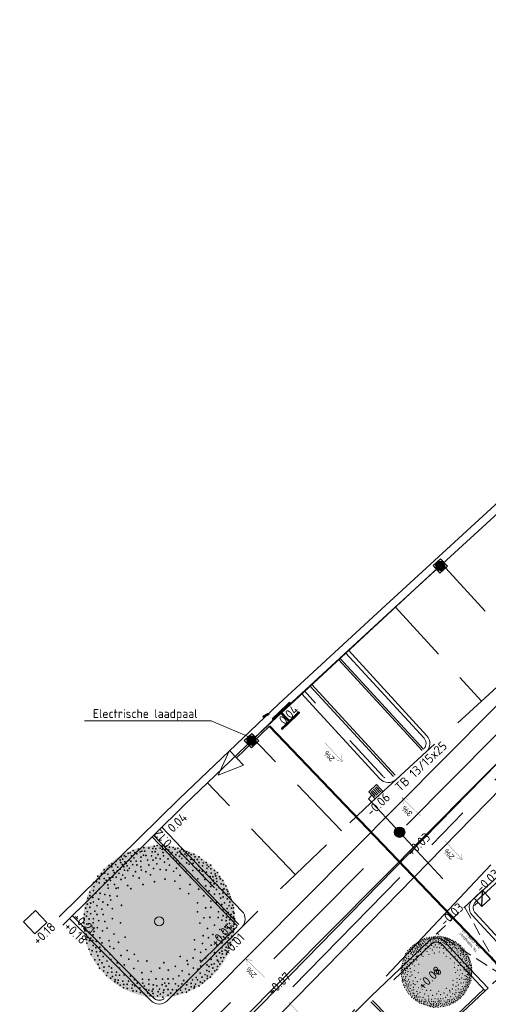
# Model space of a CAD drawing. Header units: metres. Extents: x 92403 to 95147, y 464428 to 465602.
# Tile 406 of 568: x 93112 to 93131, y 465078 to 465117. Entities that reach past the tile are written whole.
import ezdxf
from ezdxf import colors
from ezdxf.entities.mleader import LeaderData, LeaderLine
from ezdxf.enums import TextEntityAlignment as Align
from ezdxf.math import Vec2, Vec3

# ---------------------------------------------------------------- set-up
doc = ezdxf.new("R2010")
doc.units = ezdxf.units.M
for name, pattern in [('CENTER', [2, 1.25, -0.25, 0.25, -0.25]), ('DASHED', [0.75, 0.5, -0.25]), ('RI-DRAINAGE', [19.2, 6, -1.8, 1.8, -1.8, 2.4, -1.8, 1.8, -1.8]), ('RI-GWA', [18.45, 6, -1.8, 1.75, -1.8, 1.75, -1.8, 1.75, -1.8]), ('RI-HWA', [7.4, 5, -2.4]), ('RI-HWA_KOLKAANSLUITING', [4.3, 2.5, -1.8]), ('VH-OPSLUITBAND_80X200', [14, 8, -2, 2, -2]), ('VH-TROTTOIRBAND', [15, 5, -2, 2, -2, 2, -2])]:
    doc.linetypes.add(name, pattern=pattern)
doc.layers.get('0').update_dxf_attribs({"linetype": 'CONTINUOUS'})
for name, color, linetype, lineweight in [('B-OI-RI-DRAINAGE_DRAIN_PVC-G', 90, 'RI-DRAINAGE', 18), ('B-WE-VH-VERHARDING_FUNDERING-G', 252, 'CONTINUOUS', 18), ('N-RO-VH-VERHARDING_HELLING-G', 251, 'CONTINUOUS', 9), ('N-RO-VW-MARKERING-G', 7, 'CONTINUOUS', 9), ('N-WE-GK-KISTDAM-G', 40, 'CONTINUOUS', 30), ('N-WE-RI-HWA_HULPSTUK-S', 150, 'CONTINUOUS', 25), ('N-WE-RI-HWA_KOLK_STRAATKOLK-S', 150, 'CONTINUOUS', 25), ('N-WE-RI-HWA_KOLK_TROTTOIRKOLK-S', 150, 'CONTINUOUS', 25), ('N-WE-RI-HWA_KOLKAANSLUITING-G', 150, 'RI-HWA_KOLKAANSLUITING', 25), ('N-WE-VH-KANTOPSLUITING_OPSLUITBAND_80X200-G', 7, 'VH-OPSLUITBAND_80X200', 35), ('N-WE-VH-KANTOPSLUITING_TROTTOIRBAND-G', 7, 'VH-TROTTOIRBAND', 35), ('N-WE-VH-KANTOPSLUITING_TROTTOIRBAND_130 150-T18', 10, 'CONTINUOUS', 18), ('N-WE-VH-KANTOPSLUITING_VOORKANTBAND-G', 50, 'CONTINUOUS', 35), ('N-XX-KL-OPLAADPAAL-S', 5, 'CONTINUOUS', 13), ('X-XX-AL-HOOGTELABEL-T-afschot', 7, 'CONTINUOUS', 18), ('X-XX-AL-HOOGTELABEL-T18', 7, 'CONTINUOUS', 18), ('X-XX-AL-T', 7, 'CONTINUOUS', 5), ('X-XX-AL-VERWIJZING-S', 7, 'CONTINUOUS', 13)]:
    doc.layers.add(name, color=color, linetype=linetype, lineweight=lineweight)
for name, color, linetype, lineweight, true_color in [('B-OI-RI-GWA_TRANSPORTLEIDING-G', 7, 'RI-GWA', 18, 0xff8400), ('N-OI-RI-HWA_STROOMRICHTING-S', 7, 'CONTINUOUS', 25, 0x007bff), ('N-OI-RI-HWA_TRANSPORTLEIDING-G', 7, 'RI-HWA', 35, 0x007bff), ('N-RO-GR-BOOM-V', 7, 'CONTINUOUS', 18, 0x002600)]:
    doc.layers.add(name, color=color, linetype=linetype, lineweight=lineweight, true_color=true_color)
doc.layers.add('G_GRENS_ALGEMEEN', color=77, linetype='CONTINUOUS')
doc.layers.add('hulplijn profielen', color=7, linetype='CONTINUOUS')
doc.layers.add('N-RO-GR-BOOM-S', color=7, linetype='CONTINUOUS', lineweight=9, true_color=0x005700, transparency=0.3)
doc.styles.add('1_500_2mm', font='arial.ttf', dxfattribs={"height": 1})
doc.styles.add('NLCS-ISO', font='NLCS-ISO.ttf')
doc.styles.add('NLCS-ISO-M100-T35', font='NLCS-ISO.ttf', dxfattribs={"height": 0.35})
doc.styles.add('NLCS-ISO-M200-T18', font='NLCS-ISO.ttf', dxfattribs={"height": 0.36})

# ---------------------------------------------------------------- blocks, each defined once
blk = doc.blocks.new('electrische laadpaal')
at = {"linetype": 'Continuous', "true_color": 0xffffff}
h = blk.add_hatch(color=7, dxfattribs=at)
h.dxf.hatch_style = 1
edge = h.paths.add_edge_path(flags=16)
edge.add_arc((-0.135, 0.1), 0.12, 315.36, 404.64)
edge.add_line((-0.05, 0.184), (-0.15, 0.184))
edge.add_arc((-0.065, 0.1), 0.12, 135.36, 224.64)
edge.add_line((-0.15, 0.016), (-0.05, 0.016))
h.paths.add_polyline_path([(0, 0.2), (0, 0), (-0.2, 0), (-0.2, 0.2)])
h = blk.add_hatch(color=7, dxfattribs=at)
h.dxf.hatch_style = 1
edge = h.paths.add_edge_path()
edge.add_arc((-0.135, 0.1), 0.12, 315.36, 404.64)
edge.add_line((-0.05, 0.184), (-0.15, 0.184))
edge.add_arc((-0.065, 0.1), 0.12, 135.36, 224.64)
edge.add_line((-0.15, 0.016), (-0.05, 0.016))
at = {"color": 18, "true_color": 0x000000, "flags": 128}
blk.add_lwpolyline([(0, 0.2), (0, 0), (-0.2, 0), (-0.2, 0.2)], close=True, dxfattribs=at)
blk.add_lwpolyline([(-0.05, 0.016, 0.410538), (-0.05, 0.184), (-0.15, 0.184, 0.410538), (-0.15, 0.016)], format="xyb", close=True, dxfattribs=at)
blk = doc.blocks.new('SAL-VERWIJZING_DOORSNEDE_BOVEN-SO')
for p, q in [((-2, 9), (0, 14)), ((0, 14), (2, 9)), ((2, 9), (-2, 9)), ((0, 0), (0, 9))]:
    blk.add_line(p, q)
at = {"lineweight": 50, "style": 'NLCS-ISO'}
blk.add_attdef('...', text='', height=5, dxfattribs=at).set_placement((-0.05, -1.19), align=Align.TOP_CENTER)
blk = doc.blocks.new('STRAATKOLK 415X375')
at = {"layer": 'N-WE-RI-HWA_KOLK_STRAATKOLK-S', "flags": 128}
blk.add_lwpolyline([(-0.415, 0), (0, 0), (0, 0.375), (-0.415, 0.375)], close=True, dxfattribs=at)
for points in [[(-0.344, 0.055), (-0.344, 0.32)], [(-0.275, 0.055), (-0.275, 0.32)], [(-0.207, 0.055), (-0.207, 0.32)], [(-0.137, 0.055), (-0.137, 0.32)], [(-0.068, 0.055), (-0.068, 0.32)]]:
    blk.add_lwpolyline(points, dxfattribs=at)
blk = doc.blocks.new('TROTTOIRKOLK 450X450')
at = {"layer": 'N-WE-RI-HWA_KOLK_TROTTOIRKOLK-S'}
blk.add_line((-0.45, 0), (0, 0.45), dxfattribs=at)
at = {"layer": 'N-WE-RI-HWA_KOLK_TROTTOIRKOLK-S', "flags": 128}
blk.add_lwpolyline([(-0.45, 0), (0, 0), (0, 0.45), (-0.45, 0.45)], close=True, dxfattribs=at)
blk = doc.blocks.new('*U266')
at = {"ltscale": 0.1}
blk.add_hatch(color=256, dxfattribs=at).paths.add_polyline_path([(2.5, 0), (-2.5, -0.83), (-2.5, 0.83)])
at = {"ltscale": 0.1, "flags": 128}
blk.add_lwpolyline([(2.5, 0), (-2.5, -0.83), (-2.5, 0.83)], close=True, dxfattribs=at)
at = {"ltscale": 0.1, "style": 'NLCS-ISO'}
for tag, p in [('BOBL', (-128.78, 0)), ('MAT', (-0.5, 0.5))]:
    blk.add_attdef(tag, text='', height=1.8, dxfattribs=at).set_placement(p, align=Align.BOTTOM_RIGHT)
for tag, p in [('DIA', (0.5, 0.5)), ('BOBR', (124.99, 0))]:
    blk.add_attdef(tag, text='', height=1.8, dxfattribs=at).set_placement(p, align=Align.BOTTOM_LEFT)
blk.add_attdef('JVA', text='', height=1.8, dxfattribs=at).set_placement((0, -1), align=Align.TOP_CENTER)
at = {"ltscale": 0.1, "style": 'NLCS-ISO', "flags": 1}
blk.add_attdef('PUTNR-L', text='', height=1.8, dxfattribs=at).set_placement((-0.82, -5.89), align=Align.BOTTOM_RIGHT)
blk.add_attdef('PUTNR-L', text='', height=1.8, dxfattribs=at).set_placement((1.95, -5.77), align=Align.BOTTOM_LEFT)
blk = doc.blocks.new('*U297')
at = {"layer": 'N-RO-GR-BOOM-V', "linetype": 'ByBlock', "ltscale": 1, "transparency": 33554567}
h = blk.add_hatch(color=98, dxfattribs=at)
h.dxf.hatch_style = 1
h.set_gradient(color1=(0, 51, 0), color2=(184, 200, 91), rotation=177, centered=1, name='INVCURVED')
edge = h.paths.add_edge_path()
edge.add_arc((0, 0), 1.5, 0, 360)
at = {"color": 0, "lineweight": -2}
for centre, radius in [((-0.571, 1.352), 0.00758), ((-0.511, 1.396), 0.00758), ((-0.478, 1.358), 0.00758), ((-0.407, 1.424), 0.00758), ((-0.374, 1.369), 0.00758), ((-0.341, 1.385), 0.00758), ((-0.303, 1.451), 0.00758), ((-0.286, 1.385), 0.00758), ((-0.204, 1.445), 0.00758), ((-0.138, 1.369), 0.00758), ((-0.127, 1.435), 0.00758), ((-0.1, 1.478), 0.00758), ((-0.078, 1.374), 0.00758), ((-0.067, 1.429), 0.00758), ((-0.04, 1.495), 0.00758), ((0.021, 1.44), 0.00758), ((0.059, 1.484), 0.00758), ((0.059, 1.418), 0.00758), ((0.076, 1.358), 0.00758), ((0.125, 1.418), 0.00758), ((0.147, 1.484), 0.00758), ((0.185, 1.407), 0.00758), ((0.201, 1.462), 0.00758), ((0.256, 1.358), 0.00758), ((0.273, 1.456), 0.00758), ((0.311, 1.424), 0.00758), ((0.361, 1.358), 0.00758), ((0.366, 1.44), 0.00758), ((0.41, 1.385), 0.00758), ((0.442, 1.418), 0.00758), ((0.481, 1.391), 0.00758), ((0.541, 1.374), 0.00758), ((-0.845, 1.188), 0.00758), ((-0.768, 1.21), 0.00758), ((-0.758, 1.161), 0.00758), ((-0.747, 1.27), 0.00758), ((-0.719, 1.226), 0.00758), ((-0.686, 1.292), 0.00758), ((-0.675, 1.172), 0.00758), ((-0.653, 1.275), 0.00758), ((-0.609, 1.341), 0.00758), ((-0.593, 1.204), 0.00758), ((-0.56, 1.183), 0.00758), ((-0.544, 1.292), 0.00758), ((-0.495, 1.248), 0.00758), ((-0.451, 1.188), 0.00758), ((-0.44, 1.33), 0.00758), ((-0.363, 1.188), 0.00758), ((-0.357, 1.265), 0.00758), ((-0.308, 1.303), 0.00758), ((-0.259, 1.297), 0.00758), ((-0.226, 1.21), 0.00758), ((-0.149, 1.292), 0.00758), ((-0.122, 1.204), 0.00758), ((-0.067, 1.248), 0.00758), ((-0.023, 1.319), 0.00758), ((0.021, 1.232), 0.00758), ((0.087, 1.292), 0.00758), ((0.103, 1.166), 0.00758), ((0.174, 1.232), 0.00758), ((0.207, 1.319), 0.00758), ((0.278, 1.243), 0.00758), ((0.328, 1.314), 0.00758), ((0.333, 1.188), 0.00758), ((0.399, 1.281), 0.00758), ((0.437, 1.325), 0.00758), ((0.448, 1.237), 0.00758), ((0.508, 1.325), 0.00758), ((0.541, 1.292), 0.00758), ((0.541, 1.226), 0.00758), ((0.585, 1.347), 0.00758), ((0.624, 1.221), 0.00758), ((0.629, 1.314), 0.00758), ((0.684, 1.325), 0.00758), ((0.689, 1.21), 0.00758), ((0.706, 1.27), 0.00758), ((0.75, 1.221), 0.00758), ((0.783, 1.27), 0.00758), ((0.783, 1.161), 0.00758), ((0.837, 1.215), 0.00758), ((0.925, 1.161), 0.00758), ((-1.081, 1.018), 0.00758), ((-1.015, 1.035), 0.00758), ((-0.988, 1.1), 0.00758), ((-0.933, 1.073), 0.00758), ((-0.928, 1.133), 0.00758), ((-0.906, 1.002), 0.00758), ((-0.884, 0.963), 0.00758), ((-0.856, 1.117), 0.00758), ((-0.823, 0.996), 0.00758), ((-0.818, 1.067), 0.00758), ((-0.768, 1.029), 0.00758), ((-0.725, 1.122), 0.00758), ((-0.697, 1.073), 0.00758), ((-0.681, 1.007), 0.00758), ((-0.648, 1.139), 0.00758), ((-0.631, 1.095), 0.00758), ((-0.62, 1.002), 0.00758), ((-0.588, 1.045), 0.00758), ((-0.522, 1.117), 0.00758), ((-0.467, 0.98), 0.00758), ((-0.44, 1.111), 0.00758), ((-0.363, 1.073), 0.00758), ((-0.352, 1.013), 0.00758), ((-0.264, 0.98), 0.00758), ((-0.204, 1.111), 0.00758), ((-0.111, 1.04), 0.00758), ((-0.045, 1.133), 0.00758), ((0.021, 1.024), 0.00758), ((0.136, 1.013), 0.00758), ((0.201, 1.106), 0.00758), ((0.284, 0.985), 0.00758), ((0.339, 1.045), 0.00758), ((0.399, 1.139), 0.00758), ((0.525, 0.98), 0.00758), ((0.541, 1.155), 0.00758), ((0.591, 1.128), 0.00758), ((0.662, 1.002), 0.00758), ((0.667, 1.144), 0.00758), ((0.733, 1.04), 0.00758), ((0.777, 1.095), 0.00758), ((0.794, 1.007), 0.00758), ((0.848, 0.991), 0.00758), ((0.854, 1.095), 0.00758), ((0.87, 1.15), 0.00758), ((0.93, 0.969), 0.00758), ((0.941, 1.111), 0.00758), ((0.941, 1.045), 0.00758), ((0.974, 1.078), 0.00758), ((1.013, 1.106), 0.00758), ((1.018, 1.035), 0.00758), ((1.089, 1.002), 0.00758), ((1.149, 0.963), 0.00758), ((-1.234, 0.783), 0.00758), ((-1.207, 0.892), 0.00758), ((-1.174, 0.837), 0.00758), ((-1.136, 0.941), 0.00758), ((-1.081, 0.843), 0.00758), ((-1.07, 0.952), 0.00758), ((-1.042, 0.81), 0.00758), ((-1.01, 0.93), 0.00758), ((-0.982, 0.859), 0.00758), ((-0.96, 0.805), 0.00758), ((-0.911, 0.87), 0.00758), ((-0.845, 0.87), 0.00758), ((-0.79, 0.947), 0.00758), ((-0.752, 0.826), 0.00758), ((-0.719, 0.914), 0.00758), ((-0.67, 0.859), 0.00758), ((-0.511, 0.897), 0.00758), ((-0.396, 0.854), 0.00758), ((-0.171, 0.919), 0.00758), ((-0.094, 0.783), 0.00758), ((0.114, 0.832), 0.00758), ((0.306, 0.794), 0.00758), ((0.415, 0.908), 0.00758), ((0.618, 0.875), 0.00758), ((0.761, 0.837), 0.00758), ((0.859, 0.914), 0.00758), ((0.897, 0.826), 0.00758), ((1.002, 0.881), 0.00758), ((1.024, 0.952), 0.00758), ((1.057, 0.881), 0.00758), ((1.068, 0.81), 0.00758), ((1.1, 0.936), 0.00758), ((1.111, 0.897), 0.00758), ((1.128, 0.843), 0.00758), ((1.133, 0.788), 0.00758), ((1.188, 0.881), 0.00758), ((1.204, 0.837), 0.00758), ((1.254, 0.805), 0.00758), ((-1.366, 0.574), 0.00758), ((-1.295, 0.607), 0.00758), ((-1.289, 0.766), 0.00758), ((-1.284, 0.684), 0.00758), ((-1.18, 0.761), 0.00758), ((-1.174, 0.645), 0.00758), ((-1.075, 0.761), 0.00758), ((-1.01, 0.722), 0.00758), ((-1.004, 0.656), 0.00758), ((-0.878, 0.728), 0.00758), ((-0.845, 0.651), 0.00758), ((-0.807, 0.662), 0.00758), ((-0.62, 0.706), 0.00758), ((-0.56, 0.645), 0.00758), ((-0.319, 0.728), 0.00758), ((0.41, 0.645), 0.00758), ((0.607, 0.728), 0.00758), ((0.777, 0.634), 0.00758), ((0.914, 0.7), 0.00758), ((0.98, 0.602), 0.00758), ((1.013, 0.766), 0.00758), ((1.013, 0.689), 0.00758), ((1.078, 0.739), 0.00758), ((1.128, 0.629), 0.00758), ((1.139, 0.717), 0.00758), ((1.182, 0.662), 0.00758), ((1.221, 0.739), 0.00758), ((1.254, 0.624), 0.00758), ((1.265, 0.728), 0.00758), ((1.276, 0.64), 0.00758), ((1.314, 0.7), 0.00758), ((1.33, 0.624), 0.00758), ((1.352, 0.591), 0.00758), ((-1.404, 0.459), 0.00758), ((-1.366, 0.508), 0.00758), ((-1.306, 0.47), 0.00758), ((-1.295, 0.383), 0.00758), ((-1.245, 0.558), 0.00758), ((-1.191, 0.437), 0.00758), ((-1.163, 0.552), 0.00758), ((-1.108, 0.383), 0.00758), ((-1.07, 0.53), 0.00758), ((-0.971, 0.508), 0.00758), ((-0.955, 0.421), 0.00758), ((-0.829, 0.497), 0.00758), ((0.58, 0.547), 0.00758), ((0.876, 0.503), 0.00758), ((1.018, 0.4), 0.00758), ((1.089, 0.536), 0.00758), ((1.188, 0.541), 0.00758), ((1.21, 0.459), 0.00758), ((1.254, 0.558), 0.00758), ((1.259, 0.481), 0.00758), ((1.341, 0.541), 0.00758), ((1.341, 0.443), 0.00758), ((1.374, 0.541), 0.00758), ((1.391, 0.383), 0.00758), ((1.396, 0.486), 0.00758), ((1.413, 0.432), 0.00758), ((-1.448, 0.262), 0.00758), ((-1.415, 0.339), 0.00758), ((-1.415, 0.191), 0.00758), ((-1.366, 0.278), 0.00758), ((-1.349, 0.361), 0.00758), ((-1.267, 0.202), 0.00758), ((-1.223, 0.311), 0.00758), ((-1.13, 0.24), 0.00758), ((-1.015, 0.328), 0.00758), ((-0.922, 0.251), 0.00758), ((-0.741, 0.317), 0.00758), ((0.755, 0.366), 0.00758), ((0.755, 0.187), 0.00758), ((0.914, 0.267), 0.00758), ((1.018, 0.278), 0.00758), ((1.128, 0.372), 0.00758), ((1.166, 0.191), 0.00758), ((1.232, 0.333), 0.00758), ((1.254, 0.224), 0.00758), ((1.287, 0.366), 0.00758), ((1.336, 0.256), 0.00758), ((1.374, 0.311), 0.00758), ((1.424, 0.262), 0.00758), ((1.446, 0.322), 0.00758), ((1.457, 0.191), 0.00758), ((1.462, 0.267), 0.00758), ((-1.475, 0.048), 0.00758), ((-1.468, 0.139), 0.00758), ((-1.432, 0.103), 0.00758), ((-1.377, 0.048), 0.00758), ((-1.349, 0.153), 0.00758), ((-1.295, 0.054), 0.00758), ((-1.223, 0.136), 0.00758), ((-1.191, 0.015), 0.00758), ((-1.103, 0.136), 0.00758), ((-1.07, -0.001), 0.00758), ((-0.922, 0.054), 0.00758), ((0, 0), 0.09), ((0.881, 0.07), 0.00758), ((0.996, 0.081), 0.00758), ((1.16, 0.076), 0.00758), ((1.232, 0.026), 0.00758), ((1.259, 0.114), 0.00758), ((1.32, 0.015), 0.00758), ((1.325, 0.147), 0.00758), ((1.325, 0.081), 0.00758), ((1.358, 0.174), 0.00758), ((1.391, 0.032), 0.00758), ((1.413, 0.136), 0.00758), ((1.413, 0.087), 0.00758), ((1.462, 0.092), 0.00758), ((1.468, -0.001), 0.00758), ((1.473, 0.164), 0.00758), ((1.484, 0.054), 0.00758), ((-1.479, -0.031), 0.00758), ((-1.465, -0.111), 0.00758), ((-1.465, -0.187), 0.00758), ((-1.426, -0.056), 0.00758), ((-1.391, -0.047), 0.00758), ((-1.327, -0.089), 0.00758), ((-1.3, -0.028), 0.00758), ((-1.284, -0.198), 0.00758), ((-1.218, -0.122), 0.00758), ((-1.114, -0.187), 0.00758), ((-1.026, -0.133), 0.00758), ((-0.763, -0.028), 0.00758), ((0.799, -0.032), 0.00758), ((0.952, -0.138), 0.00758), ((1.089, -0.072), 0.00758), ((1.193, -0.16), 0.00758), ((1.259, -0.193), 0.00758), ((1.292, -0.105), 0.00758), ((1.336, -0.056), 0.00758), ((1.336, -0.133), 0.00758), ((1.38, -0.127), 0.00758), ((1.385, -0.039), 0.00758), ((1.413, -0.089), 0.00758), ((1.418, -0.127), 0.00758), ((1.457, -0.094), 0.00758), ((1.462, -0.149), 0.00758), ((1.473, -0.056), 0.00758), ((-1.437, -0.253), 0.00758), ((-1.429, -0.354), 0.00758), ((-1.415, -0.313), 0.00758), ((-1.382, -0.209), 0.00758), ((-1.371, -0.379), 0.00758), ((-1.342, -0.326), 0.00758), ((-1.306, -0.374), 0.00758), ((-1.3, -0.264), 0.00758), ((-1.169, -0.324), 0.00758), ((-0.988, -0.379), 0.00758), ((-0.889, -0.247), 0.00758), ((-0.67, -0.308), 0.00758), ((0.695, -0.361), 0.00758), ((0.865, -0.28), 0.00758), ((0.969, -0.319), 0.00758), ((1.057, -0.258), 0.00758), ((1.149, -0.308), 0.00758), ((1.21, -0.308), 0.00758), ((1.265, -0.302), 0.00758), ((1.303, -0.341), 0.00758), ((1.314, -0.242), 0.00758), ((1.358, -0.324), 0.00758), ((1.371, -0.266), 0.00758), ((1.385, -0.352), 0.00758), ((1.396, -0.22), 0.00758), ((1.429, -0.291), 0.00758), ((1.448, -0.365), 0.00758), ((1.457, -0.209), 0.00758), ((-1.426, -0.428), 0.00758), ((-1.382, -0.549), 0.00758), ((-1.317, -0.576), 0.00758), ((-1.3, -0.472), 0.00758), ((-1.245, -0.516), 0.00758), ((-1.24, -0.396), 0.00758), ((-1.169, -0.505), 0.00758), ((-1.125, -0.423), 0.00758), ((-1.064, -0.549), 0.00758), ((-0.971, -0.494), 0.00758), ((-0.895, -0.533), 0.00758), ((-0.801, -0.412), 0.00758), ((-0.631, -0.571), 0.00758), ((0.7, -0.554), 0.00758), ((0.854, -0.434), 0.00758), ((0.919, -0.554), 0.00758), ((1.024, -0.467), 0.00758), ((1.133, -0.461), 0.00758), ((1.232, -0.522), 0.00758), ((1.237, -0.423), 0.00758), ((1.237, -0.587), 0.00758), ((1.298, -0.439), 0.00758), ((1.298, -0.565), 0.00758), ((1.32, -0.505), 0.00758), ((1.347, -0.417), 0.00758), ((1.358, -0.522), 0.00758), ((1.396, -0.417), 0.00758), ((1.402, -0.467), 0.00758), ((-1.338, -0.653), 0.00758), ((-1.267, -0.757), 0.00758), ((-1.234, -0.598), 0.00758), ((-1.207, -0.675), 0.00758), ((-1.174, -0.757), 0.00758), ((-1.163, -0.593), 0.00758), ((-1.103, -0.691), 0.00758), ((-1.026, -0.779), 0.00758), ((-0.966, -0.647), 0.00758), ((-0.95, -0.752), 0.00758), ((-0.752, -0.669), 0.00758), ((-0.599, -0.741), 0.00758), ((-0.489, -0.647), 0.00758), ((-0.418, -0.779), 0.00758), ((-0.243, -0.779), 0.00758), ((0.415, -0.69), 0.00758), ((0.552, -0.772), 0.00758), ((0.667, -0.719), 0.00758), ((0.81, -0.768), 0.00758), ((0.816, -0.609), 0.00758), ((0.914, -0.719), 0.00758), ((1.024, -0.746), 0.00758), ((1.089, -0.615), 0.00758), ((1.128, -0.686), 0.00758), ((1.144, -0.763), 0.00758), ((1.188, -0.62), 0.00758), ((1.215, -0.713), 0.00758), ((1.243, -0.636), 0.00758), ((1.27, -0.713), 0.00758), ((1.325, -0.647), 0.00758), ((1.336, -0.609), 0.00758), ((-1.202, -0.845), 0.00758), ((-1.174, -0.921), 0.00758), ((-1.125, -0.817), 0.00758), ((-1.092, -0.976), 0.00758), ((-1.086, -0.899), 0.00758), ((-0.988, -0.883), 0.00758), ((-0.939, -0.916), 0.00758), ((-0.823, -0.817), 0.00758), ((-0.785, -0.921), 0.00758), ((-0.686, -0.856), 0.00758), ((-0.5, -0.927), 0.00758), ((0.01, -0.921), 0.00758), ((0.092, -0.811), 0.00758), ((0.18, -0.96), 0.00758), ((0.317, -0.883), 0.00758), ((0.453, -0.971), 0.00758), ((0.563, -0.845), 0.00758), ((0.673, -0.916), 0.00758), ((0.761, -0.938), 0.00758), ((0.816, -0.877), 0.00758), ((0.936, -0.965), 0.00758), ((0.941, -0.856), 0.00758), ((0.98, -0.888), 0.00758), ((1.031, -0.847), 0.00758), ((1.057, -0.916), 0.00758), ((1.084, -0.834), 0.00758), ((1.095, -0.971), 0.00758), ((1.139, -0.949), 0.00758), ((1.149, -0.888), 0.00758), ((1.166, -0.79), 0.00758), ((1.193, -0.839), 0.00758), ((1.243, -0.785), 0.00758), ((-1.037, -1.064), 0.00758), ((-1.015, -1.009), 0.00758), ((-0.955, -1.119), 0.00758), ((-0.933, -0.998), 0.00758), ((-0.917, -1.086), 0.00758), ((-0.867, -1.146), 0.00758), ((-0.851, -1.058), 0.00758), ((-0.84, -0.998), 0.00758), ((-0.807, -1.157), 0.00758), ((-0.779, -1.058), 0.00758), ((-0.686, -1.053), 0.00758), ((-0.566, -1.075), 0.00758), ((-0.484, -1.146), 0.00758), ((-0.341, -1.009), 0.00758), ((-0.33, -1.135), 0.00758), ((-0.204, -1.146), 0.00758), ((-0.16, -0.987), 0.00758), ((-0.062, -1.13), 0.00758), ((0.065, -1.135), 0.00758), ((0.174, -1.13), 0.00758), ((0.273, -1.13), 0.00758), ((0.388, -1.069), 0.00758), ((0.481, -1.163), 0.00758), ((0.591, -1.042), 0.00758), ((0.656, -1.152), 0.00758), ((0.728, -1.102), 0.00758), ((0.755, -1.152), 0.00758), ((0.805, -1.02), 0.00758), ((0.843, -1.097), 0.00758), ((0.892, -1.168), 0.00758), ((0.903, -1.047), 0.00758), ((0.947, -1.075), 0.00758), ((0.947, -1.124), 0.00758), ((0.985, -0.987), 0.00758), ((1.007, -1.097), 0.00758), ((1.035, -1.036), 0.00758), ((-0.873, -1.185), 0.00758), ((-0.818, -1.207), 0.00758), ((-0.768, -1.256), 0.00758), ((-0.714, -1.174), 0.00758), ((-0.703, -1.305), 0.00758), ((-0.7, -1.241), 0.00758), ((-0.631, -1.239), 0.00758), ((-0.626, -1.321), 0.00758), ((-0.604, -1.174), 0.00758), ((-0.538, -1.316), 0.00758), ((-0.527, -1.25), 0.00758), ((-0.478, -1.266), 0.00758), ((-0.434, -1.217), 0.00758), ((-0.379, -1.31), 0.00758), ((-0.324, -1.217), 0.00758), ((-0.292, -1.272), 0.00758), ((-0.259, -1.338), 0.00758), ((-0.204, -1.234), 0.00758), ((-0.204, -1.354), 0.00758), ((-0.122, -1.332), 0.00758), ((-0.116, -1.25), 0.00758), ((-0.045, -1.266), 0.00758), ((0.004, -1.332), 0.00758), ((0.059, -1.245), 0.00758), ((0.092, -1.349), 0.00758), ((0.109, -1.212), 0.00758), ((0.136, -1.272), 0.00758), ((0.174, -1.338), 0.00758), ((0.19, -1.223), 0.00758), ((0.262, -1.343), 0.00758), ((0.322, -1.228), 0.00758), ((0.339, -1.354), 0.00758), ((0.377, -1.272), 0.00758), ((0.421, -1.354), 0.00758), ((0.434, -1.296), 0.00758), ((0.448, -1.228), 0.00758), ((0.519, -1.327), 0.00758), ((0.541, -1.25), 0.00758), ((0.552, -1.185), 0.00758), ((0.591, -1.349), 0.00758), ((0.629, -1.288), 0.00758), ((0.631, -1.219), 0.00758), ((0.689, -1.31), 0.00758), ((0.695, -1.277), 0.00758), ((0.717, -1.234), 0.00758), ((0.783, -1.266), 0.00758), ((0.81, -1.196), 0.00758), ((0.854, -1.212), 0.00758), ((-0.516, -1.365), 0.00758), ((-0.445, -1.371), 0.00758), ((-0.368, -1.398), 0.00758), ((-0.303, -1.42), 0.00758), ((-0.254, -1.464), 0.00758), ((-0.226, -1.409), 0.00758), ((-0.177, -1.458), 0.00758), ((-0.138, -1.371), 0.00758), ((-0.122, -1.42), 0.00758), ((-0.111, -1.491), 0.00758), ((-0.034, -1.464), 0.00758), ((-0.018, -1.382), 0.00758), ((0.023, -1.428), 0.00758), ((0.07, -1.491), 0.00758), ((0.081, -1.398), 0.00758), ((0.174, -1.453), 0.00758), ((0.226, -1.411), 0.00758), ((0.289, -1.447), 0.00758), ((0.361, -1.426), 0.00758), ((0.453, -1.398), 0.00758), ((0.536, -1.393), 0.00758)]:
    blk.add_circle(centre, radius, dxfattribs=at)
blk = doc.blocks.new('SRI-HULP_INLAAT_KOLK-SO')
h = blk.add_hatch(color=256)
edge = h.paths.add_edge_path()
edge.add_arc((0, 0), 1, 0, 360)
blk.add_circle((0, 0), 1)

msp = doc.modelspace()

# ---------------------------------------------------------------- linework, layer by layer
at = {"layer": 'B-OI-RI-DRAINAGE_DRAIN_PVC-G', "color": 4, "elevation": 0.1, "flags": 128}
msp.add_lwpolyline([(93087.042, 465037.419), (93135.245628, 465088.65866)], dxfattribs=at)
at = {"layer": 'B-OI-RI-GWA_TRANSPORTLEIDING-G'}
msp.add_lwpolyline([(93185.772, 465166.92), (93176.007, 465155.086), (93139.939, 465096.436), (93093.361, 465048.812), (93048.208, 465002.656), (93002.339, 464961.664)], dxfattribs=at)
at = {"layer": 'B-WE-VH-VERHARDING_FUNDERING-G', "lineweight": 13, "flags": 128}
for points in [[(93185.463476, 465167.174583), (93175.680812, 465155.319177), (93139.621728, 465096.683675), (93093.075034, 465049.091685), (93047.931452, 465002.945312), (93002.072458, 464961.962254)], [(93186.080524, 465166.665417), (93176.333188, 465154.852823), (93140.256272, 465096.188325), (93093.646966, 465048.532315), (93048.484548, 465002.366688), (93002.605542, 464961.365746)]]:
    msp.add_lwpolyline(points, dxfattribs=at)
at = {"layer": 'G_GRENS_ALGEMEEN'}
for points in [[(93134.9679, 465101.692), (93134.8923, 465101.7593), (93134.8126, 465101.643), (93134.73, 465101.5368), (93134.6101, 465101.4115), (93134.4387, 465101.2391), (93133.8, 465100.6371), (93126.4963, 465093.9473), (93122.2898, 465090.072), (93118.3849, 465086.3383), (93113.6646, 465081.7062)], [(93135.148, 465101.584), (93135.063, 465101.46), (93134.965, 465101.334), (93134.832, 465101.195), (93134.655, 465101.017), (93134.011, 465100.41), (93126.706, 465093.719), (93122.502, 465089.846), (93118.601, 465086.116), (93113.81, 465081.378)], [(93112.7342, 465081.9481), (93112.2732, 465081.5091)], [(93112.7342, 465081.9481), (93113.179, 465081.481), (93112.718, 465081.042), (93112.2732, 465081.5091)]]:
    msp.add_lwpolyline(points, dxfattribs=at)
at = {"layer": 'hulplijn profielen', "linetype": 'CENTER', "flags": 128}
msp.add_lwpolyline([(93131.177356, 465079.532189), (93128.899796, 465081.913145), (93127.335013, 465083.548965), (93126.469342, 465084.453935)], dxfattribs=at)
at = {"layer": 'N-OI-RI-HWA_TRANSPORTLEIDING-G', "flags": 128}
msp.add_lwpolyline([(93096.017366, 465053.798123), (93134.570687, 465092.609508)], dxfattribs=at)
at = {"layer": 'N-RO-VH-VERHARDING_HELLING-G', "linetype": 'DASHED', "flags": 128}
for points in [[(93129.918429, 465082.401056), (93128.179868, 465080.747396)], [(93129.588792, 465082.094712), (93131.053611, 465079.415736), (93128.50442, 465081.057874)], [(93131.599789, 465079.92973), (93130.507432, 465078.901743)]]:
    msp.add_lwpolyline(points, dxfattribs=at)
at = {"layer": 'N-RO-VW-MARKERING-G', "linetype": 'DASHED', "ltscale": 5, "flags": 128}
for points in [[(93128.709459, 465095.548825), (93132.092213, 465091.866539)], [(93126.868399, 465093.857525), (93130.251153, 465090.175238)], [(93133.927726, 465093.552744), (93128.078702, 465088.179503)], [(93124.749636, 465085.077287), (93121.294196, 465088.69114)], [(93126.900423, 465087.097071), (93125.921361, 465086.19765), (93122.086875, 465082.531248), (93120.836483, 465081.294688)], [(93122.942709, 465083.349567), (93119.487269, 465086.96342)]]:
    msp.add_lwpolyline(points, dxfattribs=at)
at = {"layer": 'N-WE-GK-KISTDAM-G', "flags": 128}
msp.add_lwpolyline([(93007.319329, 464967.705974), (93051.741926, 465007.125389), (93051.773649, 465007.089639), (93096.591282, 465053.24079), (93135.514384, 465092.424358), (93134.410574, 465093.583487), (93095.449797, 465054.361918), (93050.625817, 465008.204306), (93050.65754, 465008.168556), (93006.323734, 464968.827932)], close=True, dxfattribs=at)
at = {"layer": 'N-WE-RI-HWA_KOLKAANSLUITING-G', "flags": 128}
for points in [[(93125.951895, 465086.47649), (93125.808243, 465086.34272), (93127.035942, 465085.024327)], [(93127.035942, 465085.024327), (93129.837533, 465082.015773), (93130.115629, 465082.274737)]]:
    msp.add_lwpolyline(points, dxfattribs=at)
at = {"layer": 'N-WE-VH-KANTOPSLUITING_OPSLUITBAND_80X200-G', "flags": 128}
for points in [[(93124.634414, 465091.81052), (93127.91831, 465088.235845)], [(93126.857859, 465087.261656), (93123.575341, 465090.834832)], [(93120.669593, 465081.342502), (93117.312089, 465084.853929)], [(93130.343371, 465078.857203), (93127.206298, 465075.904992), (93121.508491, 465070.469788), (93120.959645, 465069.934719)], [(93125.967544, 465078.422754), (93126.551169, 465077.8326), (93121.336596, 465072.675712), (93120.752842, 465073.259317)]]:
    msp.add_lwpolyline(points, dxfattribs=at)
at = {"layer": 'N-WE-VH-KANTOPSLUITING_TROTTOIRBAND-G', "lineweight": 15}
msp.add_lwpolyline([(93131.709025, 465080.032528), (93130.78086, 465081.018813), (93130.001936, 465081.866709, -0.414213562), (93130.019907, 465082.290592), (93137.747895, 465089.389954), (93142.068381, 465093.366824, 0.068182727), (93144.257666, 465096.012565), (93155.611048, 465114.319542), (93184.241779, 465160.100251, -0.447158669), (93189.896909, 465161.076469)], format="xyb", dxfattribs=at)
at = {"layer": 'N-WE-VH-KANTOPSLUITING_TROTTOIRBAND-G', "lineweight": 15, "flags": 128}
for points in [[(93124.913749, 465092.068149), (93127.995195, 465088.71385, -0.414213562), (93127.977224, 465088.289967), (93126.798945, 465087.207534, -0.414213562), (93126.375062, 465087.225506), (93123.296006, 465090.577202)], [(93114.185832, 465081.749762), (93117.385672, 465078.514887, 0.414179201), (93117.809904, 465078.512553), (93120.731008, 465081.401342, 0.409288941), (93120.73689, 465081.821977), (93117.586742, 465085.116543)], [(93130.398197, 465078.798944), (93129.462617, 465079.793109), (93128.70453, 465080.618321, 0.420073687), (93128.276277, 465080.632196), (93126.025913, 465078.480477), (93121.320229, 465073.826849), (93119.425979, 465071.932115, 0.410458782), (93119.423327, 465071.510591), (93121.01549, 465069.877436)]]:
    msp.add_lwpolyline(points, format="xyb", dxfattribs=at)
at = {"layer": 'N-WE-VH-KANTOPSLUITING_VOORKANTBAND-G', "linetype": 'Continuous', "lineweight": 15}
msp.add_lwpolyline([(93189.990061, 465161.194039, 0.447158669), (93184.114602, 465160.179786), (93155.483721, 465114.398838), (93144.130191, 465096.091622, -0.068182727), (93141.966865, 465093.477253), (93137.646308, 465089.500318), (93129.918429, 465082.401056, 0.414213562), (93129.891472, 465081.765231), (93130.671006, 465080.916671), (93131.599789, 465079.92973), (93131.709025, 465080.032528)], format="xyb", dxfattribs=at)
at = {"layer": 'N-WE-VH-KANTOPSLUITING_VOORKANTBAND-G', "linetype": 'Continuous', "lineweight": 15, "flags": 128}
for points in [[(93125.024212, 465092.169627), (93128.105659, 465088.815328, -0.414213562), (93128.078702, 465088.179503), (93126.900423, 465087.097071, -0.414213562), (93126.264598, 465087.124028), (93123.185543, 465090.475724)], [(93114.07919, 465081.644275), (93117.27903, 465078.409401, 0.414179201), (93117.915379, 465078.405899), (93120.836483, 465081.294688, 0.409288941), (93120.845306, 465081.92564), (93117.695158, 465085.220206)], [(93130.398197, 465078.798944), (93130.507432, 465078.901743), (93129.57247, 465079.895251), (93128.814994, 465080.719799, 0.420073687), (93128.172614, 465080.740612), (93125.921337, 465078.58802), (93121.214451, 465073.933203), (93119.319899, 465072.038167, 0.410458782), (93119.315922, 465071.405881), (93120.908085, 465069.772726), (93121.01549, 465069.877436)]]:
    msp.add_lwpolyline(points, format="xyb", dxfattribs=at)
at = {"layer": 'N-WE-VH-KANTOPSLUITING_VOORKANTBAND-G', "flags": 128}
for points in [[(93124.693252, 465091.864724), (93127.977224, 465088.289967)], [(93126.798945, 465087.207534), (93123.516503, 465090.780627)], [(93120.727415, 465081.397789), (93117.369911, 465084.909216)], [(93130.398197, 465078.798944), (93127.261321, 465075.846918), (93121.564024, 465070.412202), (93121.01549, 465069.877436)], [(93125.910662, 465078.366501), (93126.438034, 465077.833229), (93121.336902, 465072.788528), (93120.809403, 465073.315893)]]:
    msp.add_lwpolyline(points, dxfattribs=at)
at = {"layer": 'X-XX-AL-HOOGTELABEL-T-afschot', "const_width": 0.008865}
for points in [[(93124.092516, 465088.548971), (93124.791376, 465087.795894)], [(93124.73669, 465088.035402), (93124.791376, 465087.795894), (93124.556612, 465087.868289)], [(93127.365569, 465086.320102), (93127.127632, 465086.381263), (93127.193633, 465086.144623)], [(93127.861477, 465085.662235), (93127.127632, 465086.381263)], [(93128.798625, 465084.699316), (93129.497485, 465083.946239)], [(93129.4428, 465084.185748), (93129.497485, 465083.946239), (93129.262722, 465084.018634)], [(93121.24573, 465079.981395), (93121.007793, 465080.042557), (93121.073794, 465079.805916)], [(93121.741638, 465079.323529), (93121.007793, 465080.042557)], [(93122.678786, 465078.360609), (93123.377646, 465077.607533)]]:
    msp.add_lwpolyline(points, dxfattribs=at)
at = {"layer": 'X-XX-AL-VERWIJZING-S', "lineweight": 50, "flags": 128}
msp.add_lwpolyline([(93134.364949, 465076.199889), (93121.933099, 465089.196111)], dxfattribs=at)

# ---------------------------------------------------------------- block references
at = {"layer": 'N-OI-RI-HWA_STROOMRICHTING-S', "xscale": 0.2, "yscale": 0.2, "zscale": 0.2, "rotation": 45.19111990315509}
msp.add_blockref('*U266', (93115.294026, 465073.203815), dxfattribs=at).add_auto_attribs({'MAT': 'PVC', 'DIA': '%%C500', 'BOBL': '-1,78', 'BOBR': '-1,84'})
at = {"layer": 'N-RO-GR-BOOM-S'}
for p, xscale, yscale, zscale in [((93117.596308, 465081.523106), 1.994755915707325, 1.994755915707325, 1.994755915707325), ((93128.483644, 465079.542883), 0.9366564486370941, 0.9366564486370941, 0.9366564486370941)]:
    msp.add_blockref('*U297', p, dxfattribs=dict(at, xscale=xscale, yscale=yscale, zscale=zscale))
at = {"layer": 'N-WE-RI-HWA_HULPSTUK-S', "xscale": 0.2, "yscale": 0.2, "zscale": 0.2, "rotation": 43.03972870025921}
msp.add_blockref('SRI-HULP_INLAAT_KOLK-SO', (93127.035942, 465085.024327), dxfattribs=at)
at = {"layer": 'N-WE-RI-HWA_KOLK_STRAATKOLK-S'}
for name, p, rotation in [('STRAATKOLK 415X375', (93126.383384, 465086.622089), 42.95992850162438), ('TROTTOIRKOLK 450X450', (93130.598287, 465082.416745), 42.95992849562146)]:
    msp.add_blockref(name, p, dxfattribs=dict(at, rotation=rotation))
at = {"layer": 'N-XX-KL-OPLAADPAAL-S', "color": 7, "true_color": 0xffffff, "xscale": 2, "yscale": 2, "zscale": 2}
for p, rotation in [((93128.915345, 465095.471429, 0.303), 42.35867925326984), ((93121.504691, 465088.615695), 43.71629685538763)]:
    msp.add_blockref('electrische laadpaal', p, dxfattribs=dict(at, rotation=rotation))
at = {"layer": 'X-XX-AL-VERWIJZING-S', "xscale": 0.2000000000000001, "yscale": 0.2000000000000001, "zscale": 0.2000000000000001, "rotation": 133.7290164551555}
msp.add_blockref('SAL-VERWIJZING_DOORSNEDE_BOVEN-SO', (93121.933099, 465089.196111), dxfattribs=at).add_auto_attribs({'...': "H'"})

# ---------------------------------------------------------------- texts
at = {"layer": 'N-WE-VH-KANTOPSLUITING_TROTTOIRBAND_130 150-T18', "insert": (93126.808748, 465086.86056), "char_height": 0.36, "width": 4.66934953, "attachment_point": 1, "rotation": 43.2877187, "style": 'NLCS-ISO-M200-T18'}
msp.add_mtext('TB 13/15x25', dxfattribs=at)
at = {"layer": 'X-XX-AL-HOOGTELABEL-T-afschot', "width": 4.66934953, "style": '1_500_2mm'}
for s, insert, char_height, attachment_point, rotation in [('2%', (93124.038614, 465088.098324), 0.22, 3, 133.2035803), ('3%', (93127.409534, 465085.620575), 0.22, 1, 135.2422561), ('2%', (93128.744723, 465084.248669), 0.22, 3, 133.2035803), ("7% 'hellingbaan' \\Pover 21cm 1 :12", (93130.031067, 465080.299902), 0.1, 1, 133.0849905), ('2%', (93121.289695, 465079.281869), 0.22, 1, 135.2422561)]:
    msp.add_mtext(s, dxfattribs=dict(at, insert=insert, char_height=char_height, attachment_point=attachment_point, rotation=rotation))
at = {"layer": 'X-XX-AL-HOOGTELABEL-T18', "char_height": 0.36, "width": 4.66934953, "attachment_point": 1, "style": 'NLCS-ISO-M200-T18'}
for s, insert, rotation in [('0.04', (93122.256617, 465089.480784), 43.7537775), ('-0.06', (93125.688978, 465085.885424), 43.7537775), ('0.04', (93117.883744, 465085.24805), 43.7537775), ('0.12', (93117.872053, 465084.385768), 133.7537775), ('+0.03', (93127.275859, 465084.318622), 43.7537775), ('-0.03', (93129.990417, 465082.886408), 43.7537775), ('-0.03', (93128.574102, 465081.563849), 43.7537775), ('+0.21', (93114.412946, 465081.908043), 316.7592611), ('+0.18', (93112.592281, 465080.828439), 43.7537775), ('+0.18', (93114.07351, 465081.546219), 316.7592611), ('+0.01', (93119.567004, 465080.742381), 46.2225383), ('+0.01', (93120.051022, 465080.394119), 46.2225383), ('+0.08', (93127.715566, 465079.069978), 43.7537775), ('+0.07', (93121.796739, 465078.843143), 43.7537775)]:
    msp.add_mtext(s, dxfattribs=dict(at, insert=insert, rotation=rotation))

# ---------------------------------------------------------------- leaders
at = {"layer": 'X-XX-AL-T'}
ml = msp.add_multileader_mtext('Standard', dxfattribs=at)
ml.set_content('Electrische laadpaal', color=256, style='NLCS-ISO-M100-T35')
ml.set_leader_properties(color=256, linetype='ByLayer', lineweight=-1)
ml.build(insert=Vec2(0, 0))
ml.multileader.update_dxf_attribs({"text_left_attachment_type": 5, "text_right_attachment_type": 5, "dogleg_length": 0.35, "arrow_head_size": 0.25})
ctx = ml.context
ctx.base_point, ctx.char_height, ctx.arrow_head_size, ctx.landing_gap_size, ctx.plane_origin = Vec3(93114.904, 465089.405), 0.35, 0.25, 0.09, Vec3(93116.288422, 465083.581295)
ctx.left_attachment, ctx.right_attachment = 5, 5
notes = []
notes.append((ctx, [(0, (1, 1, 0), (93119.634, 465089.405), (-1, 0), 0.35, [(0, [(93128.722363, 465095.581997), (93121.294196, 465088.69114)], 0, [])])]))
ctx.mtext.insert, ctx.mtext.flow_direction = Vec3(93114.994, 465089.86), 5
for ctx, leaders in notes:
    for number, flags, end, landing, length, lines in leaders:
        leader = LeaderData()
        leader.index, (leader.has_last_leader_line, leader.has_dogleg_vector, leader.attachment_direction) = number, flags
        leader.last_leader_point, leader.dogleg_vector, leader.dogleg_length = Vec3(end), Vec3(landing), length
        for number, points, colour, breaks in lines:
            line = LeaderLine()
            line.index, line.vertices, line.color, line.breaks = number, Vec3.list(points), colors.encode_raw_color(colour), breaks
            leader.lines.append(line)
        ctx.leaders.append(leader)

doc.saveas('drawing.dxf')
